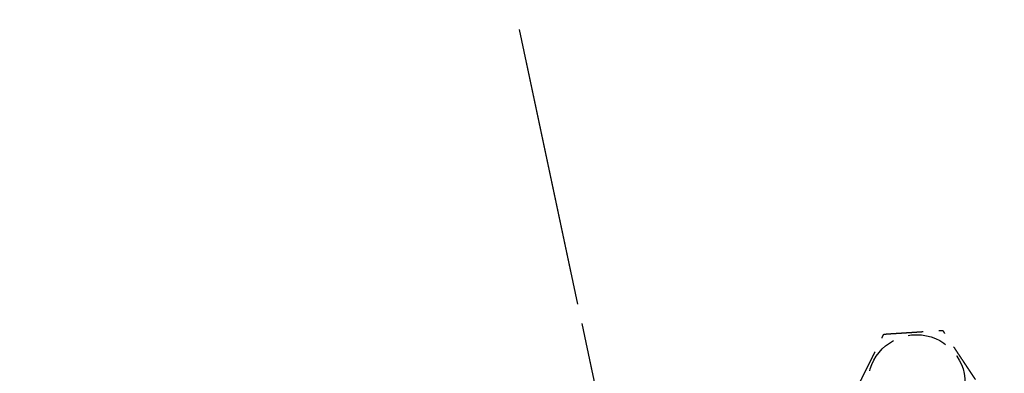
# Model space of a CAD drawing. Header units: millimetres. Extents: x -50096 to 615650, y 194565 to 243945.
# Tile 328 of 354: x 261049 to 261174, y 221360 to 221404. Entities that reach past the tile are written whole.
import ezdxf

# ---------------------------------------------------------------- set-up
doc = ezdxf.new("R2010")
doc.units = ezdxf.units.MM
doc.linetypes.add('ГТО-1 Пунктир', pattern=[7, 5, -2])
doc.linetypes.add('осевая', pattern=[50.8, 31.75, -6.35, 6.35, -6.35])
for name, color, linetype, lineweight in [('ГТО-2_Размеры_035', 2, 'Continuous', 35), ('ОГОС_Пунктир_025', 151, 'ГТО-1 Пунктир', 25), ('ОГСО_Оси_025', 7, 'осевая', 25)]:
    doc.layers.add(name, color=color, linetype=linetype, lineweight=lineweight)

# ---------------------------------------------------------------- blocks, each defined once
blk = doc.blocks.new('ОГСО_Затвор_План')
at = {"layer": 'ОГОС_Пунктир_025'}
blk.add_circle((-864.17, -127.5), 6.17, dxfattribs=at)
blk.add_circle((-864.17, -127.5), 6.17, dxfattribs=at)
for points, knots in [([(-871.6, -126.42), (-871.6, -126.42), (-871.59, -126.41), (-871.59, -126.41), (-871.59, -126.41), (-871.58, -126.4), (-871.58, -126.39), (-871.57, -126.38), (-871.56, -126.37), (-871.55, -126.36), (-871.54, -126.35), (-871.53, -126.33), (-871.52, -126.32), (-871.5, -126.3), (-871.48, -126.27), (-871.46, -126.24), (-871.43, -126.2), (-871.4, -126.17), (-871.37, -126.13), (-871.33, -126.08), (-871.29, -126.03), (-871.24, -125.97), (-871.19, -125.9), (-871.14, -125.84), (-871.09, -125.77), (-871.04, -125.71), (-870.96, -125.61), (-870.86, -125.48), (-870.74, -125.33), (-870.62, -125.17), (-870.49, -125.02), (-870.37, -124.86), (-870.24, -124.7), (-870.11, -124.54), (-869.99, -124.38), (-869.8, -124.14), (-869.57, -123.84), (-869.23, -123.42), (-868.86, -122.95), (-868.54, -122.55), (-868.33, -122.27), (-868.21, -122.12), (-868.09, -121.97), (-867.97, -121.82), (-867.85, -121.67), (-867.73, -121.52), (-867.63, -121.4), (-867.55, -121.29), (-867.48, -121.2), (-867.41, -121.12), (-867.36, -121.05), (-867.31, -120.99), (-867.28, -120.94), (-867.24, -120.9), (-867.2, -120.85), (-867.17, -120.81), (-867.14, -120.77), (-867.11, -120.74), (-867.09, -120.71), (-867.07, -120.68), (-867.05, -120.66), (-867.03, -120.64), (-867.02, -120.62), (-867, -120.6), (-866.99, -120.58), (-866.98, -120.57), (-866.97, -120.56), (-866.96, -120.55), (-866.96, -120.54), (-866.95, -120.53), (-866.95, -120.53), (-866.95, -120.53), (-866.95, -120.53), (-866.95, -120.53)], [0, 0, 0, 0, 0.004182, 0.008796, 0.014274, 0.021048, 0.02955, 0.040212, 0.053192, 0.068472, 0.085817, 0.104992, 0.125765, 0.147899, 0.186716, 0.228314, 0.272433, 0.318813, 0.367192, 0.417311, 0.492942, 0.57135, 0.652174, 0.735055, 0.819632, 0.905546, 0.992436, 1.187014, 1.38422, 1.583666, 1.78496, 1.987715, 2.19154, 2.396047, 2.600845, 2.805547, 3.279754, 3.752757, 4.41891, 5.086095, 5.279545, 5.472709, 5.665164, 5.856487, 6.046254, 6.234044, 6.419432, 6.531412, 6.64193, 6.75058, 6.856958, 6.916902, 6.975707, 7.033119, 7.088885, 7.14275, 7.194461, 7.243764, 7.276857, 7.308463, 7.338412, 7.366533, 7.392657, 7.416613, 7.435446, 7.452365, 7.467207, 7.479806, 7.489998, 7.497619, 7.502504, 7.504452, 7.505541, 7.505541, 7.505541, 7.505541]), ([(-871.6, -126.42), (-871.6, -126.42), (-871.59, -126.41), (-871.59, -126.41), (-871.59, -126.41), (-871.58, -126.4), (-871.58, -126.39), (-871.57, -126.38), (-871.56, -126.37), (-871.55, -126.36), (-871.54, -126.35), (-871.53, -126.33), (-871.52, -126.32), (-871.5, -126.3), (-871.48, -126.27), (-871.46, -126.24), (-871.43, -126.2), (-871.4, -126.17), (-871.37, -126.13), (-871.33, -126.08), (-871.29, -126.03), (-871.24, -125.97), (-871.19, -125.9), (-871.14, -125.84), (-871.09, -125.77), (-871.04, -125.71), (-870.96, -125.61), (-870.86, -125.48), (-870.74, -125.33), (-870.62, -125.17), (-870.49, -125.02), (-870.37, -124.86), (-870.24, -124.7), (-870.11, -124.54), (-869.99, -124.38), (-869.8, -124.14), (-869.57, -123.84), (-869.23, -123.42), (-868.86, -122.95), (-868.54, -122.55), (-868.33, -122.27), (-868.21, -122.12), (-868.09, -121.97), (-867.97, -121.82), (-867.85, -121.67), (-867.73, -121.52), (-867.63, -121.4), (-867.55, -121.29), (-867.48, -121.2), (-867.41, -121.12), (-867.36, -121.05), (-867.31, -120.99), (-867.28, -120.94), (-867.24, -120.9), (-867.2, -120.85), (-867.17, -120.81), (-867.14, -120.77), (-867.11, -120.74), (-867.09, -120.71), (-867.07, -120.68), (-867.05, -120.66), (-867.03, -120.64), (-867.02, -120.62), (-867, -120.6), (-866.99, -120.58), (-866.98, -120.57), (-866.97, -120.56), (-866.96, -120.55), (-866.96, -120.54), (-866.95, -120.53), (-866.95, -120.53), (-866.95, -120.53), (-866.95, -120.53), (-866.95, -120.53)], [0, 0, 0, 0, 0.004182, 0.008796, 0.014274, 0.021048, 0.02955, 0.040212, 0.053192, 0.068472, 0.085817, 0.104992, 0.125765, 0.147899, 0.186716, 0.228314, 0.272433, 0.318813, 0.367192, 0.417311, 0.492942, 0.57135, 0.652174, 0.735055, 0.819632, 0.905546, 0.992436, 1.187014, 1.38422, 1.583666, 1.78496, 1.987715, 2.19154, 2.396047, 2.600845, 2.805547, 3.279754, 3.752757, 4.41891, 5.086095, 5.279545, 5.472709, 5.665164, 5.856487, 6.046254, 6.234044, 6.419432, 6.531412, 6.64193, 6.75058, 6.856958, 6.916902, 6.975707, 7.033119, 7.088885, 7.14275, 7.194461, 7.243764, 7.276857, 7.308463, 7.338412, 7.366533, 7.392657, 7.416613, 7.435446, 7.452365, 7.467207, 7.479806, 7.489998, 7.497619, 7.502504, 7.504452, 7.505541, 7.505541, 7.505541, 7.505541]), ([(-866.95, -120.53), (-866.95, -120.53), (-866.94, -120.53), (-866.94, -120.53), (-866.93, -120.53), (-866.93, -120.53), (-866.92, -120.53), (-866.91, -120.53), (-866.91, -120.53), (-866.89, -120.53), (-866.88, -120.54), (-866.87, -120.54), (-866.85, -120.54), (-866.83, -120.54), (-866.82, -120.55), (-866.79, -120.55), (-866.77, -120.55), (-866.74, -120.56), (-866.7, -120.56), (-866.67, -120.57), (-866.64, -120.57), (-866.6, -120.58), (-866.56, -120.58), (-866.52, -120.59), (-866.47, -120.6), (-866.41, -120.6), (-866.34, -120.61), (-866.28, -120.62), (-866.21, -120.63), (-866.15, -120.64), (-866.08, -120.65), (-866.01, -120.66), (-865.92, -120.68), (-865.78, -120.7), (-865.62, -120.72), (-865.46, -120.74), (-865.29, -120.77), (-865.12, -120.79), (-864.95, -120.82), (-864.78, -120.84), (-864.61, -120.87), (-864.44, -120.89), (-864.27, -120.92), (-864.03, -120.95), (-863.73, -121), (-863.35, -121.05), (-862.98, -121.1), (-862.56, -121.17), (-862.09, -121.23), (-861.7, -121.29), (-861.44, -121.33), (-861.32, -121.35), (-861.19, -121.36), (-861.07, -121.38), (-860.94, -121.4), (-860.82, -121.42), (-860.7, -121.44), (-860.57, -121.45), (-860.47, -121.47), (-860.37, -121.48), (-860.29, -121.5), (-860.22, -121.51), (-860.14, -121.52), (-860.07, -121.53), (-860.02, -121.54), (-859.97, -121.54), (-859.93, -121.55), (-859.89, -121.55), (-859.85, -121.56), (-859.81, -121.57), (-859.77, -121.57), (-859.73, -121.58), (-859.71, -121.58), (-859.68, -121.58), (-859.66, -121.59), (-859.64, -121.59), (-859.62, -121.59), (-859.6, -121.6), (-859.58, -121.6), (-859.57, -121.6), (-859.56, -121.6), (-859.55, -121.6), (-859.54, -121.61), (-859.53, -121.61), (-859.53, -121.61), (-859.52, -121.61), (-859.52, -121.61), (-859.52, -121.61), (-859.52, -121.61)], [0, 0, 0, 0, 0.003646, 0.007568, 0.012043, 0.017347, 0.023757, 0.031549, 0.041, 0.052271, 0.06531, 0.079964, 0.096078, 0.113498, 0.132072, 0.151644, 0.181004, 0.211968, 0.244426, 0.278268, 0.313382, 0.349658, 0.386984, 0.425251, 0.484866, 0.546217, 0.60913, 0.673436, 0.738961, 0.805533, 0.872981, 0.941134, 1.009817, 1.173364, 1.338707, 1.50564, 1.673955, 1.843444, 2.013899, 2.185114, 2.356879, 2.528989, 2.701234, 2.873407, 3.253802, 3.633193, 4.011946, 4.390429, 4.911086, 5.431743, 5.559879, 5.687814, 5.815361, 5.942329, 6.068531, 6.193776, 6.317876, 6.440642, 6.561884, 6.6427, 6.722522, 6.801138, 6.878336, 6.9539, 7.000477, 7.046164, 7.090801, 7.134229, 7.176288, 7.216817, 7.255657, 7.292649, 7.318042, 7.342292, 7.365295, 7.386952, 7.407158, 7.425811, 7.442811, 7.456046, 7.467888, 7.478246, 7.487029, 7.494148, 7.499512, 7.503032, 7.504637, 7.505535, 7.505535, 7.505535, 7.505535]), ([(-866.95, -120.53), (-866.95, -120.53), (-866.94, -120.53), (-866.94, -120.53), (-866.93, -120.53), (-866.93, -120.53), (-866.92, -120.53), (-866.91, -120.53), (-866.91, -120.53), (-866.89, -120.53), (-866.88, -120.54), (-866.87, -120.54), (-866.85, -120.54), (-866.83, -120.54), (-866.82, -120.55), (-866.79, -120.55), (-866.77, -120.55), (-866.74, -120.56), (-866.7, -120.56), (-866.67, -120.57), (-866.64, -120.57), (-866.6, -120.58), (-866.56, -120.58), (-866.52, -120.59), (-866.47, -120.6), (-866.41, -120.6), (-866.34, -120.61), (-866.28, -120.62), (-866.21, -120.63), (-866.15, -120.64), (-866.08, -120.65), (-866.01, -120.66), (-865.92, -120.68), (-865.78, -120.7), (-865.62, -120.72), (-865.46, -120.74), (-865.29, -120.77), (-865.12, -120.79), (-864.95, -120.82), (-864.78, -120.84), (-864.61, -120.87), (-864.44, -120.89), (-864.27, -120.92), (-864.03, -120.95), (-863.73, -121), (-863.35, -121.05), (-862.98, -121.1), (-862.56, -121.17), (-862.09, -121.23), (-861.7, -121.29), (-861.44, -121.33), (-861.32, -121.35), (-861.19, -121.36), (-861.07, -121.38), (-860.94, -121.4), (-860.82, -121.42), (-860.7, -121.44), (-860.57, -121.45), (-860.47, -121.47), (-860.37, -121.48), (-860.29, -121.5), (-860.22, -121.51), (-860.14, -121.52), (-860.07, -121.53), (-860.02, -121.54), (-859.97, -121.54), (-859.93, -121.55), (-859.89, -121.55), (-859.85, -121.56), (-859.81, -121.57), (-859.77, -121.57), (-859.73, -121.58), (-859.71, -121.58), (-859.68, -121.58), (-859.66, -121.59), (-859.64, -121.59), (-859.62, -121.59), (-859.6, -121.6), (-859.58, -121.6), (-859.57, -121.6), (-859.56, -121.6), (-859.55, -121.6), (-859.54, -121.61), (-859.53, -121.61), (-859.53, -121.61), (-859.52, -121.61), (-859.52, -121.61), (-859.52, -121.61), (-859.52, -121.61)], [0, 0, 0, 0, 0.003646, 0.007568, 0.012043, 0.017347, 0.023757, 0.031549, 0.041, 0.052271, 0.06531, 0.079964, 0.096078, 0.113498, 0.132072, 0.151644, 0.181004, 0.211968, 0.244426, 0.278268, 0.313382, 0.349658, 0.386984, 0.425251, 0.484866, 0.546217, 0.60913, 0.673436, 0.738961, 0.805533, 0.872981, 0.941134, 1.009817, 1.173364, 1.338707, 1.50564, 1.673955, 1.843444, 2.013899, 2.185114, 2.356879, 2.528989, 2.701234, 2.873407, 3.253802, 3.633193, 4.011946, 4.390429, 4.911086, 5.431743, 5.559879, 5.687814, 5.815361, 5.942329, 6.068531, 6.193776, 6.317876, 6.440642, 6.561884, 6.6427, 6.722522, 6.801138, 6.878336, 6.9539, 7.000477, 7.046164, 7.090801, 7.134229, 7.176288, 7.216817, 7.255657, 7.292649, 7.318042, 7.342292, 7.365295, 7.386952, 7.407158, 7.425811, 7.442811, 7.456046, 7.467888, 7.478246, 7.487029, 7.494148, 7.499512, 7.503032, 7.504637, 7.505535, 7.505535, 7.505535, 7.505535]), ([(-856.74, -128.58), (-856.74, -128.58), (-856.74, -128.58), (-856.75, -128.57), (-856.75, -128.57), (-856.75, -128.57), (-856.75, -128.56), (-856.76, -128.55), (-856.76, -128.54), (-856.76, -128.53), (-856.77, -128.52), (-856.77, -128.51), (-856.78, -128.49), (-856.79, -128.48), (-856.79, -128.46), (-856.8, -128.44), (-856.81, -128.41), (-856.82, -128.38), (-856.83, -128.35), (-856.85, -128.32), (-856.86, -128.29), (-856.87, -128.26), (-856.89, -128.22), (-856.9, -128.18), (-856.92, -128.13), (-856.95, -128.07), (-856.97, -128.02), (-856.99, -127.96), (-857.02, -127.9), (-857.04, -127.83), (-857.07, -127.77), (-857.09, -127.71), (-857.13, -127.61), (-857.18, -127.49), (-857.24, -127.34), (-857.3, -127.18), (-857.36, -127.03), (-857.43, -126.87), (-857.49, -126.71), (-857.55, -126.55), (-857.62, -126.39), (-857.68, -126.23), (-857.74, -126.07), (-857.83, -125.85), (-857.95, -125.56), (-858.09, -125.21), (-858.23, -124.85), (-858.38, -124.46), (-858.56, -124.02), (-858.71, -123.65), (-858.81, -123.4), (-858.86, -123.27), (-858.91, -123.13), (-858.96, -123), (-859.02, -122.87), (-859.07, -122.74), (-859.12, -122.61), (-859.16, -122.5), (-859.2, -122.41), (-859.23, -122.34), (-859.26, -122.26), (-859.29, -122.19), (-859.31, -122.13), (-859.33, -122.08), (-859.35, -122.04), (-859.37, -121.99), (-859.38, -121.95), (-859.4, -121.91), (-859.41, -121.88), (-859.43, -121.84), (-859.44, -121.81), (-859.45, -121.78), (-859.46, -121.76), (-859.47, -121.74), (-859.48, -121.72), (-859.48, -121.7), (-859.49, -121.68), (-859.5, -121.67), (-859.5, -121.66), (-859.51, -121.64), (-859.51, -121.63), (-859.51, -121.63), (-859.51, -121.62), (-859.52, -121.61), (-859.52, -121.61), (-859.52, -121.61), (-859.52, -121.61), (-859.52, -121.61)], [0, 0, 0, 0, 0.00365, 0.007577, 0.012056, 0.017363, 0.023776, 0.031571, 0.041023, 0.052295, 0.065333, 0.079985, 0.096097, 0.113516, 0.132087, 0.151658, 0.181016, 0.211981, 0.24444, 0.278283, 0.313399, 0.349676, 0.387005, 0.425273, 0.484887, 0.546236, 0.609148, 0.673451, 0.738972, 0.805541, 0.872986, 0.941134, 1.009815, 1.17336, 1.338703, 1.505636, 1.673952, 1.843442, 2.013899, 2.185116, 2.356884, 2.528995, 2.701243, 2.873419, 3.253812, 3.633201, 4.011952, 4.390433, 4.91109, 5.431746, 5.575888, 5.719746, 5.863051, 6.005536, 6.146931, 6.286966, 6.425372, 6.561882, 6.642702, 6.72253, 6.801152, 6.878354, 6.953922, 7.000498, 7.046184, 7.09082, 7.134246, 7.176303, 7.21683, 7.255668, 7.292657, 7.318047, 7.342295, 7.365297, 7.386951, 7.407157, 7.42581, 7.442811, 7.456048, 7.467893, 7.478254, 7.48704, 7.494162, 7.499528, 7.503048, 7.504653, 7.505551, 7.505551, 7.505551, 7.505551]), ([(-856.74, -128.58), (-856.74, -128.58), (-856.74, -128.58), (-856.75, -128.57), (-856.75, -128.57), (-856.75, -128.57), (-856.75, -128.56), (-856.76, -128.55), (-856.76, -128.54), (-856.76, -128.53), (-856.77, -128.52), (-856.77, -128.51), (-856.78, -128.49), (-856.79, -128.48), (-856.79, -128.46), (-856.8, -128.44), (-856.81, -128.41), (-856.82, -128.38), (-856.83, -128.35), (-856.85, -128.32), (-856.86, -128.29), (-856.87, -128.26), (-856.89, -128.22), (-856.9, -128.18), (-856.92, -128.13), (-856.95, -128.07), (-856.97, -128.02), (-856.99, -127.96), (-857.02, -127.9), (-857.04, -127.83), (-857.07, -127.77), (-857.09, -127.71), (-857.13, -127.61), (-857.18, -127.49), (-857.24, -127.34), (-857.3, -127.18), (-857.36, -127.03), (-857.43, -126.87), (-857.49, -126.71), (-857.55, -126.55), (-857.62, -126.39), (-857.68, -126.23), (-857.74, -126.07), (-857.83, -125.85), (-857.95, -125.56), (-858.09, -125.21), (-858.23, -124.85), (-858.38, -124.46), (-858.56, -124.02), (-858.71, -123.65), (-858.81, -123.4), (-858.86, -123.27), (-858.91, -123.13), (-858.96, -123), (-859.02, -122.87), (-859.07, -122.74), (-859.12, -122.61), (-859.16, -122.5), (-859.2, -122.41), (-859.23, -122.34), (-859.26, -122.26), (-859.29, -122.19), (-859.31, -122.13), (-859.33, -122.08), (-859.35, -122.04), (-859.37, -121.99), (-859.38, -121.95), (-859.4, -121.91), (-859.41, -121.88), (-859.43, -121.84), (-859.44, -121.81), (-859.45, -121.78), (-859.46, -121.76), (-859.47, -121.74), (-859.48, -121.72), (-859.48, -121.7), (-859.49, -121.68), (-859.5, -121.67), (-859.5, -121.66), (-859.51, -121.64), (-859.51, -121.63), (-859.51, -121.63), (-859.51, -121.62), (-859.52, -121.61), (-859.52, -121.61), (-859.52, -121.61), (-859.52, -121.61), (-859.52, -121.61)], [0, 0, 0, 0, 0.00365, 0.007577, 0.012056, 0.017363, 0.023776, 0.031571, 0.041023, 0.052295, 0.065333, 0.079985, 0.096097, 0.113516, 0.132087, 0.151658, 0.181016, 0.211981, 0.24444, 0.278283, 0.313399, 0.349676, 0.387005, 0.425273, 0.484887, 0.546236, 0.609148, 0.673451, 0.738972, 0.805541, 0.872986, 0.941134, 1.009815, 1.17336, 1.338703, 1.505636, 1.673952, 1.843442, 2.013899, 2.185116, 2.356884, 2.528995, 2.701243, 2.873419, 3.253812, 3.633201, 4.011952, 4.390433, 4.91109, 5.431746, 5.575888, 5.719746, 5.863051, 6.005536, 6.146931, 6.286966, 6.425372, 6.561882, 6.642702, 6.72253, 6.801152, 6.878354, 6.953922, 7.000498, 7.046184, 7.09082, 7.134246, 7.176303, 7.21683, 7.255668, 7.292657, 7.318047, 7.342295, 7.365297, 7.386951, 7.407157, 7.42581, 7.442811, 7.456048, 7.467893, 7.478254, 7.48704, 7.494162, 7.499528, 7.503048, 7.504653, 7.505551, 7.505551, 7.505551, 7.505551])]:
    blk.add_open_spline(points, degree=3, knots=knots, dxfattribs=at)
at = {"layer": 'ОГСО_Оси_025'}
for p, q in [((-904.17, 685), (-904.17, -995)), ((-904.17, 231.66), (-904.17, -211.17))]:
    blk.add_line(p, q, dxfattribs=at)
blk = doc.blocks.new('A$C1AA538EC')
at = {"layer": 'ГТО-2_Размеры_035', "rotation": 11.99999999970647}
blk.add_blockref('ОГСО_Затвор_План', (6013.36, -11100.07), dxfattribs=at)

msp = doc.modelspace()

# ---------------------------------------------------------------- block references
at = {"layer": 'ГТО-2_Размеры_035'}
msp.add_blockref('A$C1AA538EC', (255968.45, 232762.78), dxfattribs=at)

doc.saveas('drawing.dxf')
